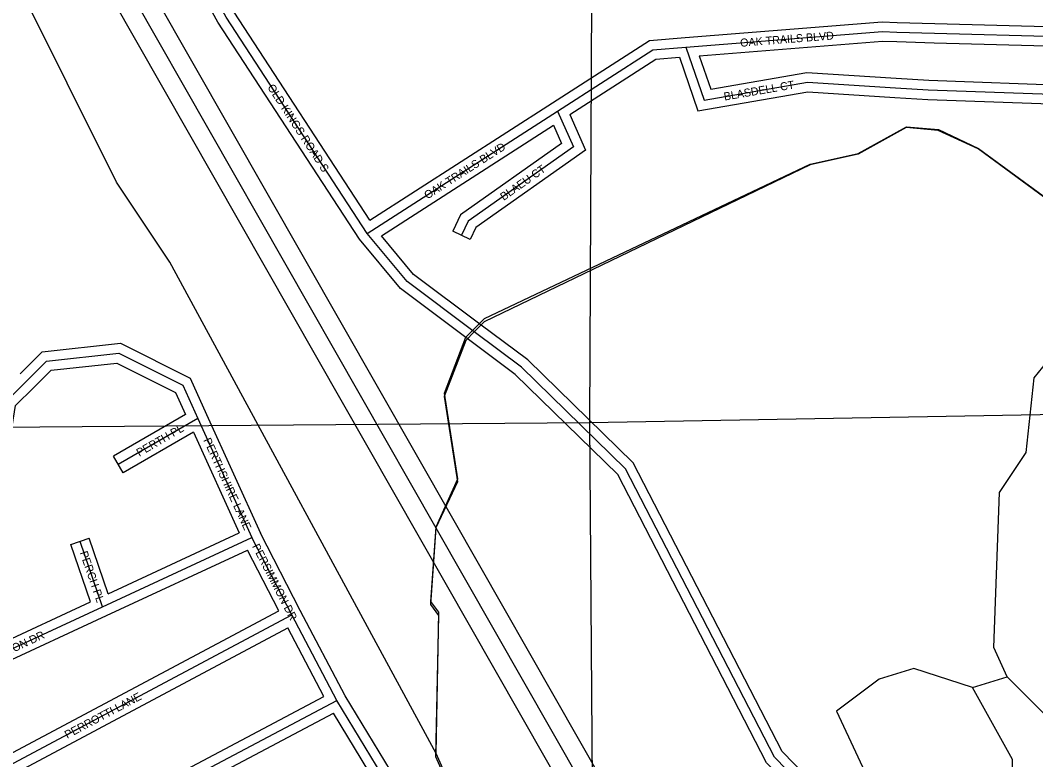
# Model space of a CAD drawing. Extents: x 457167 to 656239, y 1787309 to 1969297.
# Drawn here: x 588088 to 591261, y 1892207 to 1894517 of the extents above; entities that cross this region are included whole.
import ezdxf

# ---------------------------------------------------------------- set-up
doc = ezdxf.new("R2010")
doc.units = 0
for name, color, linetype in [('Level 1', 7, 'Continuous'), ('Level 13', 7, 'Continuous'), ('Level 14', 7, 'Continuous'), ('Level 31', 7, 'Continuous'), ('Level 32', 7, 'Continuous'), ('Level 34', 7, 'Continuous'), ('Level 5', 7, 'Continuous'), ('Level 8', 7, 'Continuous')]:
    doc.layers.add(name, color=color, linetype=linetype)

msp = doc.modelspace()

# ---------------------------------------------------------------- linework, layer by layer
at = {"layer": 'Level 1'}
for p, q in [((589877.759, 1895612.311), (589867.16, 1893260.646)), ((589867.16, 1893260.646), (592738.549, 1893312.23)), ((585080.121, 1893221.401), (589867.16, 1893260.646)), ((589867.16, 1893260.646), (589905.567, 1887744.496))]:
    msp.add_line(p, q, dxfattribs=at)
at = {"layer": 'Level 13'}
msp.add_line((589387.359, 1892930.843), (586843.424, 1897391.566), dxfattribs=at)
msp.add_lwpolyline([(592750.792, 1884323.056), (592276.567, 1885818.06), (592268.454, 1885909.711), (592177.212, 1886118.233), (591679.249, 1887652.924), (591314.404, 1888720.476), (591297.767, 1888845.597), (591272.671, 1888862.368), (590874.737, 1890088.531), (590708.377, 1890430.646), (590683.489, 1890564.146), (590575.862, 1890847.61), (589387.359, 1892930.843)], dxfattribs=at)
at = {"layer": 'Level 14'}
for p, q in [((589439.48, 1892960.568), (586881.973, 1897445.09)), ((589335.239, 1892901.118), (586760.974, 1897415.024))]:
    msp.add_line(p, q, dxfattribs=at)
for points in [[(592807.984, 1884341.198), (592335.753, 1885829.917), (592327.357, 1885924.774), (592233.369, 1886139.571), (591736.176, 1887671.886), (591373.1, 1888734.266), (591353.668, 1888880.406), (591323.317, 1888900.69), (590930.519, 1890111.019), (590765.878, 1890449.602), (590741.488, 1890580.422), (590630.296, 1890873.281), (589439.475, 1892960.576)], [(592693.599, 1884304.915), (592217.381, 1885806.202), (592209.552, 1885894.648), (592121.054, 1886096.896), (591622.322, 1887633.961), (591255.709, 1888706.687), (591241.867, 1888810.788), (591222.026, 1888824.047), (590818.954, 1890066.042), (590650.876, 1890411.689), (590625.489, 1890547.869), (590521.429, 1890821.94), (589335.244, 1892901.111)]]:
    msp.add_lwpolyline(points, dxfattribs=at)
at = {"layer": 'Level 31'}
for p, q in [((590827.432, 1894480.287), (590944.444, 1894476.808)), ((590944.444, 1894476.808), (591398.505, 1894464.374)), ((589171.824, 1893850.877), (589767.149, 1894233.445)), ((588642.593, 1893273.288), (588394.294, 1893129.377)), ((588642.593, 1893273.288), (588811.729, 1892901.341)), ((588344.829, 1892684.373), (588811.729, 1892901.341)), ((588936.265, 1892659.294), (588811.729, 1892901.341)), ((588344.829, 1892684.373), (588274.925, 1892889.23)), ((587702.238, 1892386.28), (588344.829, 1892684.373)), ((589077.611, 1892392.126), (588936.265, 1892659.294)), ((589219.02, 1892158.776), (589077.611, 1892392.126))]:
    msp.add_line(p, q, dxfattribs=at)
for points in [[(589171.824, 1893850.877), (588731.043, 1894526.957), (588373.543, 1895177.798)], [(590168.166, 1894433.093), (590781.645, 1894481.822), (590827.432, 1894480.287)], [(589767.149, 1894233.445), (590064.489, 1894424.914), (590168.166, 1894433.093)], [(590168.166, 1894433.093), (590225.429, 1894267.898), (590547.647, 1894323.69), (590822.674, 1894306.112)], [(590822.674, 1894306.112), (590925.055, 1894299.75), (591369.572, 1894283.696)], [(589767.149, 1894233.445), (589817.191, 1894121.717), (589487.658, 1893889.58), (589466.591, 1893845.618)], [(589506.435, 1893543.725), (589296.524, 1893700.832), (589171.824, 1893850.877)], [(591860.933, 1890092.988), (591293.293, 1891204.895), (591102.114, 1891538.688), (590444.392, 1892215.127), (589979.165, 1893115.963), (589654.422, 1893433.276), (589506.435, 1893543.725)], [(588109.531, 1893391.356), (588170.697, 1893452.336), (588395.882, 1893477.013), (588595.718, 1893376.648), (588642.593, 1893273.288)], [(587702.238, 1892386.28), (587635.887, 1892619.496), (587669.523, 1892752.89), (587736.139, 1892836.403), (587861.234, 1892902.718), (587978.184, 1893035.959), (588020.085, 1893169.337), (588045.497, 1893327.474), (588109.531, 1893391.356)], [(587684.27, 1891954.31), (587718.083, 1892010.974), (588936.265, 1892659.294)], [(587875.911, 1891543.771), (587934.428, 1891718.936), (588026.228, 1891835.496), (589077.611, 1892392.126)]]:
    msp.add_lwpolyline(points, dxfattribs=at)
at = {"layer": 'Level 32'}
for p, q in [((590828.324, 1894510.275), (590945.337, 1894506.796)), ((590945.266, 1894506.797), (591402.622, 1894494.272)), ((590826.541, 1894450.299), (590943.554, 1894446.82)), ((590943.624, 1894446.818), (591394.39, 1894434.475)), ((589180.679, 1893892.226), (589750.93, 1894258.682)), ((589216.572, 1893843.971), (589754.026, 1894189.35)), ((589493.646, 1893832.652), (589439.537, 1893858.583)), ((588604.056, 1893285.626), (588379.252, 1893155.333)), ((588669.903, 1893285.706), (588838.739, 1892914.42)), ((588628.99, 1893230.727), (588409.339, 1893103.421)), ((588628.99, 1893230.727), (588772.103, 1892916.007)), ((588409.339, 1893103.421), (588379.252, 1893155.333)), ((588246.533, 1892879.541), (588303.319, 1892898.918)), ((588362.447, 1892725.64), (588303.319, 1892898.918)), ((588362.447, 1892725.641), (588772.104, 1892916.007)), ((588962.784, 1892673.322), (588838.738, 1892914.42)), ((588307.72, 1892700.229), (588246.533, 1892879.541)), ((588357.472, 1892657.166), (588798.237, 1892861.988)), ((588896.053, 1892671.876), (588798.238, 1892861.988)), ((587721.481, 1892428.277), (588307.72, 1892700.229)), ((589103.721, 1892406.926), (588962.784, 1892673.322)), ((587708.849, 1892356.273), (588357.454, 1892657.157)), ((589037.069, 1892404.606), (588923.812, 1892618.681)), ((589245.107, 1892173.617), (589103.722, 1892406.926)), ((589177.259, 1892169.801), (589066.627, 1892352.364))]:
    msp.add_line(p, q, dxfattribs=at)
for points in [[(589147.643, 1893833.036), (588705.294, 1894511.521), (588347.334, 1895163.2)], [(589180.679, 1893892.227), (588756.792, 1894542.393), (588413.362, 1895167.621)], [(590165.791, 1894463), (590780.957, 1894511.863), (590828.437, 1894510.271)], [(589750.906, 1894258.668), (590054.598, 1894454.228), (590165.807, 1894463.001)], [(590209.22, 1894406.258), (590782.333, 1894451.781), (590826.428, 1894450.303)], [(589805.068, 1894222.178), (590074.379, 1894395.6), (590147.414, 1894401.361)], [(590147.414, 1894401.361), (590205.431, 1894233.989), (590549.273, 1894293.524), (590820.762, 1894276.172)], [(590209.22, 1894406.258), (590245.426, 1894301.808), (590546.022, 1894353.856), (590824.588, 1894336.052)], [(590824.588, 1894336.052), (590926.527, 1894329.717), (591373.991, 1894313.556)], [(590820.814, 1894276.169), (590923.583, 1894269.782), (591365.154, 1894253.835)], [(589805.068, 1894222.178), (589854.673, 1894111.424), (589511.331, 1893869.559), (589493.646, 1893832.652)], [(589754.026, 1894189.349), (589779.709, 1894132.011), (589463.984, 1893909.6), (589439.537, 1893858.583)], [(589524.411, 1893567.743), (589317.334, 1893722.73), (589216.572, 1893843.971)], [(589488.459, 1893519.706), (589275.714, 1893678.936), (589147.642, 1893833.036)], [(591887.653, 1890106.628), (591319.684, 1891219.179), (591126.265, 1891556.886), (590469.004, 1892232.85), (590003.597, 1893134.035), (589673.963, 1893456.126), (589524.379, 1893567.768)], [(588088.35, 1893412.602), (588156.969, 1893481.011), (588401.424, 1893507.801), (588618.659, 1893398.697), (588669.914, 1893285.679)], [(591834.213, 1890079.347), (591266.901, 1891190.611), (591077.964, 1891520.49), (590419.779, 1892197.406), (589954.734, 1893097.892), (589634.881, 1893410.426), (589488.492, 1893519.681)], [(588130.713, 1893370.11), (588184.426, 1893423.66), (588390.339, 1893446.226), (588572.776, 1893354.598), (588604.055, 1893285.627)], [(587721.482, 1892428.277), (587666.945, 1892619.965), (587697.025, 1892739.257), (587755.702, 1892812.819), (587880.149, 1892878.791), (588004.908, 1893020.926), (588049.36, 1893162.425), (588073.574, 1893313.106), (588130.719, 1893370.117)], [(587677.434, 1892001.398), (587696.606, 1892033.529), (588896.054, 1892671.876)], [(587710.033, 1891938.936), (587739.56, 1891988.42), (588923.812, 1892618.681)], [(587854.318, 1891573.811), (587907.628, 1891733.396), (588006.585, 1891859.042), (589037.069, 1892404.606)], [(587911.509, 1891555.647), (587961.227, 1891704.477), (588045.871, 1891811.95), (589066.627, 1892352.364)]]:
    msp.add_lwpolyline(points, dxfattribs=at)
at = {"layer": 'Level 5'}
for p, q in [((591063.193, 1892432.999), (591171.594, 1892466.241)), ((589595.262, 1891759.316), (589387.373, 1892226.386))]:
    msp.add_line(p, q, dxfattribs=at)
for points in [[(589387.373, 1892226.386), (588555.37, 1893761.158), (588388.904, 1894011.444), (587615.283, 1895562.817), (587373.756, 1895796.501), (586865.466, 1896013.804)], [(589387.373, 1892226.386), (589396.166, 1892668.206), (589371.186, 1892701.557), (589388.123, 1892934.973), (589454.972, 1893084.966), (589413.588, 1893351.763), (589480.436, 1893526.757), (589538.856, 1893585.049), (590556.394, 1894067.476), (590706.485, 1894100.658), (590856.636, 1894183.861), (590956.668, 1894175.421), (591081.65, 1894116.94), (591423.178, 1893866.456)], [(591171.594, 1892466.241), (591130.012, 1892557.973), (591147.205, 1893041.455), (591230.695, 1893166.428), (591255.932, 1893399.814), (591364.462, 1893533.067), (591423.178, 1893866.456)], [(592550.823, 1888121.493), (592442.767, 1888430.07), (592359.534, 1888563.522), (592317.982, 1888696.966), (592326.746, 1889097.076), (592351.816, 1889138.756), (592352.823, 1890089.109), (592244.609, 1890255.933), (592286.557, 1890489.319), (592120.022, 1890672.882), (592103.411, 1890722.933), (591870.254, 1890973.278), (591762.307, 1891365.187), (591645.724, 1891507.04), (591604.241, 1891665.464), (591363.04, 1892199.256), (591346.469, 1892290.987), (591171.594, 1892466.241)]]:
    msp.add_lwpolyline(points, dxfattribs=at)
msp.add_lwpolyline([(591063.193, 1892432.999), (590879.829, 1892491.55), (590771.429, 1892458.328), (590637.948, 1892358.426), (590779.334, 1892058.149), (590862.606, 1891966.387), (591187.879, 1892107.742), (591187.978, 1892207.785), (591063.193, 1892432.999)], close=True, dxfattribs=at)
at = {"layer": 'Level 8'}
msp.add_lwpolyline([(591422.878, 1893864.066), (591080.87, 1894115.07), (590955.868, 1894173.071), (590855.866, 1894182.071), (590705.865, 1894099.068), (590555.864, 1894065.066), (589537.856, 1893575.049), (589506.856, 1893544.048), (589479.856, 1893517.047), (589412.858, 1893342.043), (589453.862, 1893075.036), (589386.863, 1892931.033), (589369.866, 1892692.026), (589394.867, 1892658.026), (589385.873, 1892217.016), (589593.882, 1891749.006), (589412.88, 1891694.003), (589209.878, 1891633.001), (588783.874, 1891441.994), (588166.872, 1891026.981), (587918.872, 1890778.973), (587840.872, 1890701.971), (587656.874, 1890360.961), (587238.884, 1889243.932)], dxfattribs=at)

# ---------------------------------------------------------------- texts
at = {"layer": 'Level 34'}
for s, height, rotation, p in [('OAK TRAILS BLVD', 24.99916, 4.541236, (590338.381, 1894434.076)), ('BLASDELL CT', 25, 9.822842, (590288.584, 1894266.148)), ('OLD KINGS ROAD S', 25, 303.102597, (588859.17, 1894307.546)), ('OAK TRAILS BLVD', 25, 32.724878, (589360.187, 1893957.066)), ('BLAEU CT', 25, 35.161728, (589598.598, 1893952.441)), ('PERTH PL', 24.9992, 30.095447, (588460.131, 1893153.089)), ('PERTHSHIRE LANE', 24.99916, 294.452247, (588659.659, 1893205.564)), ('PERCH PL', 25, 288.840803, (588273.789, 1892853.858)), ('PERSIMMON DR', 25, 297.225917, (588811.872, 1892873.742)), ('PERSIMMON DR', 25, 24.885561, (587927.65, 1892477.069)), ('PERROTTI LANE', 25, 28.021361, (588235.038, 1892271.941))]:
    msp.add_text(s, height=height, rotation=rotation, dxfattribs=at).set_placement(p)

doc.saveas('drawing.dxf')
